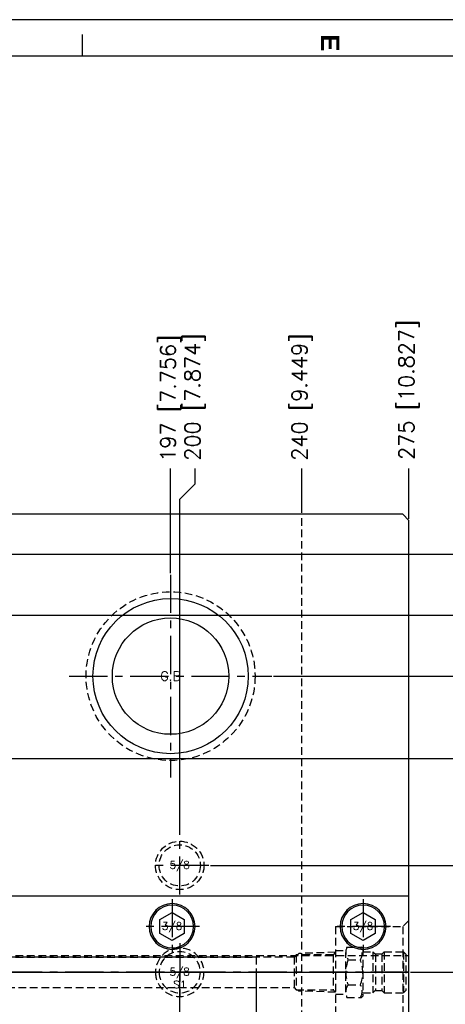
# Model space of a CAD drawing. Extents: x 2651 to 7771, y -1163 to 1075.
# Tile 289 of 490: x 4319 to 4459, y 752 to 1075. Entities that reach past the tile are written whole.
import ezdxf
from ezdxf.enums import TextEntityAlignment as Align

# ---------------------------------------------------------------- set-up
doc = ezdxf.new("R2010")
doc.units = 0
doc.header["$LTSCALE"] = 10
doc.linetypes.add('CENTER', pattern=[2, 1.25, -0.25, 0.25, -0.25])
doc.linetypes.add('HIDDEN', pattern=[0.375, 0.25, -0.125])
doc.layers.get('0').update_dxf_attribs({"linetype": 'CONTINUOUS'})
doc.layers.get('Defpoints').update_dxf_attribs({"linetype": 'CONTINUOUS'})
for name, color, linetype in [('BOX', 4, 'CONTINUOUS'), ('CEN', 1, 'CENTER'), ('COOL', 150, 'HIDDEN'), ('DIM', 3, 'CONTINUOUS'), ('HIDDEN', 6, 'HIDDEN'), ('PART', 7, 'CONTINUOUS'), ('TEXT', 4, 'CONTINUOUS')]:
    doc.layers.add(name, color=color, linetype=linetype)
doc.styles.get("Standard").update_dxf_attribs({"font": 'romans.shx'})
doc.dimstyles.new('MM& INCH5', dxfattribs={"dimtxt": 5, "dimasz": 2.5, "dimexe": 1, "dimexo": 0.5, "dimtad": 0, "dimrnd": 1.38778e-17, "dimzin": 9, "dimdsep": 46, "dimtxsty": 'Standard', "dimblk": 'CLOSED', "dimcen": 0, "dimclrd": 3, "dimclre": 3, "dimclrt": 3, "dimazin": 2, "dimtfac": 0.75, "dimtofl": 0, "dimtmove": 0, "dimatfit": 3, "dimfxl": 0, "dimtolj": 1, "dimarcsym": 0})

# ---------------------------------------------------------------- blocks, each defined once
blk = doc.blocks.new('*U1', base_point=(705.47, 989.04))
for p, q in [((705.47, 993.66), (701.47, 991.35)), ((709.47, 991.35), (705.47, 993.66)), ((701.47, 991.35), (701.47, 986.73)), ((709.47, 986.73), (709.47, 991.35)), ((701.47, 986.73), (705.47, 984.42)), ((705.47, 984.42), (709.47, 986.73))]:
    blk.add_line(p, q)
for radius in [7.5, 7]:
    blk.add_circle((705.47, 989.04), radius)
at = {"layer": 'CEN'}
for p, q in [((705.47, 998.04), (705.47, 980.04)), ((696.47, 989.04), (714.47, 989.04))]:
    blk.add_line(p, q, dxfattribs=at)
blk = doc.blocks.new('fghdddd')
at = {"layer": 'COOL'}
for p, q in [((-3460.77, 1229.38), (-3460.77, 1199.38)), ((-3460.77, 1229.38), (-3438.77, 1229.38)), ((-3436.77, 1231.38), (-3438.77, 1229.38)), ((-3438.77, 1229.38), (-3438.77, 1199.38)), ((-3457.04, 1222.63), (-3452.28, 1222.63)), ((-3451.88, 1222.23), (-3452.28, 1222.63)), ((-3451.88, 1222.23), (-3451.88, 1206.52)), ((-3460.77, 1221.54), (-3457.45, 1221.54)), ((-3457.45, 1207.87), (-3457.45, 1220.88)), ((-3451.88, 1221.11), (-3448.53, 1221.11)), ((-3448.53, 1221.11), (-3448.53, 1207.65)), ((-3448.53, 1221.11), (-3447.76, 1220.34)), ((-3447.76, 1220.37), (-3445.67, 1220.37)), ((-3447.76, 1220.34), (-3447.76, 1208.38)), ((-3444.91, 1221.11), (-3445.67, 1220.34)), ((-3445.67, 1220.34), (-3445.67, 1208.38)), ((-3444.91, 1221.11), (-3444.91, 1207.65)), ((-3444.91, 1221.11), (-3438.53, 1221.11)), ((-3438.53, 1221.11), (-3437.77, 1220.34)), ((-3438.53, 1221.11), (-3438.53, 1207.65)), ((-3437.77, 1220.34), (-3437.77, 1208.41)), ((-3456.64, 1218.5), (-3452.67, 1218.5)), ((-3456.64, 1210.25), (-3452.67, 1210.25)), ((-3460.77, 1207.21), (-3457.45, 1207.21)), ((-3457.04, 1206.13), (-3452.28, 1206.13)), ((-3452.28, 1206.13), (-3451.88, 1206.52)), ((-3451.88, 1207.65), (-3448.53, 1207.65)), ((-3448.53, 1207.65), (-3447.79, 1208.38)), ((-3447.79, 1208.38), (-3445.65, 1208.38)), ((-3444.91, 1207.65), (-3445.65, 1208.38)), ((-3444.91, 1207.65), (-3438.53, 1207.65)), ((-3438.53, 1207.65), (-3437.77, 1208.41)), ((-3460.77, 1199.38), (-3438.77, 1199.38)), ((-3436.77, 1197.38), (-3438.77, 1199.38))]:
    blk.add_line(p, q, dxfattribs=at)
at = {"layer": 'COOL', "color": 1, "linetype": 'CENTER'}
blk.add_line((-3436.77, 1214.38), (-3460.77, 1214.38), dxfattribs=at)
at = {"layer": 'COOL'}
for centre, radius, start, end in [((-3453.53, 1220.88), 3.92, 153.6082, 217.3856), ((-3455.97, 1220.56), 3.89, 327.972, 32.028), ((-3446.32, 1214.38), 11.11, 158.2132, 201.7867), ((-3462.99, 1214.38), 11.11, 338.2133, 21.7868), ((-3453.53, 1207.87), 3.92, 142.6141, 206.3915), ((-3455.97, 1208.19), 3.89, 327.972, 32.028)]:
    blk.add_arc(centre, radius, start, end, dxfattribs=at)
blk = doc.blocks.new('*U20', base_point=(1834.08, 749.82))
for radius in [7.94, 6.75]:
    blk.add_circle((1834.08, 749.82), radius)
at = {"layer": 'CEN'}
for p, q in [((1834.08, 759.35), (1834.08, 740.3)), ((1824.55, 749.82), (1843.61, 749.82))]:
    blk.add_line(p, q, dxfattribs=at)
blk = doc.blocks.new('FDSFG')
at = {"color": 4}
blk.add_line((2490.35, 1250.01), (2490.35, 1256.01), dxfattribs=at)
at = {"layer": 'BOX', "color": 3}
for points in [[(1944.35, 1260.01), (1944.35, 120.01), (2764.35, 120.01), (2764.35, 1260.01)], [(1954.35, 1250.01), (1954.35, 130.01), (2754.35, 130.01), (2754.35, 1250.01)]]:
    blk.add_lwpolyline(points, close=True, dxfattribs=at)
at = {"color": 4, "insert": (2560.35, 1256.01), "char_height": 5, "attachment_point": 1, "rotation": 270}
blk.add_mtext_dynamic_manual_height_columns('{\\fArial|b1|i0|c0|p34;\\C6;E}', width=6, gutter_width=12.5, heights=[0], dxfattribs=at)
blk = doc.blocks.new('*D118')
at = {"layer": 'Defpoints', "color": 0}
for p in [(4368.68, 927.64), (4368.68, 892.82), (4171.68, 387.64)]:
    blk.add_point(p, dxfattribs=at)
at = {"layer": 'DIM', "color": 3, "lineweight": -2}
blk.add_line((4368.68, 893.32), (4368.68, 927.64), dxfattribs=at)
at = {"layer": 'DIM', "color": 3, "insert": (4368.68, 950.65), "char_height": 5, "attachment_point": 5, "rotation": 90}
blk.add_mtext('\\A1;197 [7.756]', dxfattribs=at)
blk = doc.blocks.new('_Closed')
at = {"color": 0, "linetype": 'ByBlock', "lineweight": -2}
for p, q in [((-1, 0.17), (0, 0)), ((-1, 0.17), (-1, -0.17)), ((0, 0), (-1, -0.17)), ((0, 0), (-1, 0))]:
    blk.add_line(p, q, dxfattribs=at)
blk = doc.blocks.new('*D119')
at = {"layer": 'Defpoints', "color": 0}
for p in [(4376.68, 927.64), (4371.68, 807.17), (4171.68, 387.64)]:
    blk.add_point(p, dxfattribs=at)
at = {"layer": 'DIM', "color": 3, "lineweight": -2}
for p, q in [((4376.68, 922.64), (4376.68, 927.64)), ((4371.68, 917.64), (4376.68, 922.64)), ((4371.68, 807.67), (4371.68, 917.64))]:
    blk.add_line(p, q, dxfattribs=at)
at = {"layer": 'DIM', "color": 3, "insert": (4376.68, 951.01), "char_height": 5, "attachment_point": 5, "rotation": 90}
blk.add_mtext('\\A1;200 [7.874]', dxfattribs=at)
blk = doc.blocks.new('*D120')
at = {"layer": 'Defpoints', "color": 0}
for p in [(4411.68, 927.64), (4411.68, 912.64), (4171.68, 387.64)]:
    blk.add_point(p, dxfattribs=at)
at = {"layer": 'DIM', "color": 3, "lineweight": -2}
blk.add_line((4411.68, 913.14), (4411.68, 927.64), dxfattribs=at)
at = {"layer": 'DIM', "color": 3, "insert": (4411.68, 951.01), "char_height": 5, "attachment_point": 5, "rotation": 90}
blk.add_mtext('\\A1;240 [9.449]', dxfattribs=at)
blk = doc.blocks.new('*D121')
at = {"layer": 'Defpoints', "color": 0}
for p in [(4446.68, 927.64), (4446.68, 910.64), (4171.68, 387.64)]:
    blk.add_point(p, dxfattribs=at)
at = {"layer": 'DIM', "color": 3, "lineweight": -2}
blk.add_line((4446.68, 911.14), (4446.68, 927.64), dxfattribs=at)
at = {"layer": 'DIM', "color": 3, "insert": (4446.68, 953.39), "char_height": 5, "attachment_point": 5, "rotation": 90}
blk.add_mtext('\\A1;275 [10.827]', dxfattribs=at)
blk = doc.blocks.new('*D160')
at = {"layer": 'Defpoints', "color": 0}
for p in [(4381.21, 797.64), (4473.32, 797.64), (4171.68, 387.64)]:
    blk.add_point(p, dxfattribs=at)
at = {"layer": 'DIM', "color": 3, "lineweight": -2}
blk.add_line((4381.71, 797.64), (4473.32, 797.64), dxfattribs=at)
at = {"layer": 'DIM', "color": 3, "insert": (4499.07, 797.64), "char_height": 5, "attachment_point": 5}
blk.add_mtext('\\A1;410 [16.142]', dxfattribs=at)
blk = doc.blocks.new('*D161')
at = {"layer": 'Defpoints', "color": 0}
for p in [(4274.1, 832.64), (4473.32, 832.64), (4171.68, 387.64)]:
    blk.add_point(p, dxfattribs=at)
at = {"layer": 'DIM', "color": 3, "lineweight": -2}
blk.add_line((4274.6, 832.64), (4473.32, 832.64), dxfattribs=at)
at = {"layer": 'DIM', "color": 3, "insert": (4496.68, 832.64), "char_height": 5, "attachment_point": 5}
blk.add_mtext('\\A1;445 [17.52]', dxfattribs=at)
blk = doc.blocks.new('*D162')
at = {"layer": 'Defpoints', "color": 0}
for p in [(4271.92, 879.64), (4485.53, 879.64), (4171.68, 387.64)]:
    blk.add_point(p, dxfattribs=at)
at = {"layer": 'DIM', "color": 3, "lineweight": -2}
blk.add_line((4272.42, 879.64), (4485.53, 879.64), dxfattribs=at)
at = {"layer": 'DIM', "color": 3, "insert": (4508.89, 879.64), "char_height": 5, "attachment_point": 5}
blk.add_mtext('\\A1;492 [19.37]', dxfattribs=at)
blk = doc.blocks.new('*D163')
at = {"layer": 'Defpoints', "color": 0}
for p in [(4285.88, 899.64), (4485.53, 899.64), (4171.68, 387.64)]:
    blk.add_point(p, dxfattribs=at)
at = {"layer": 'DIM', "color": 3, "lineweight": -2}
blk.add_line((4286.38, 899.64), (4485.53, 899.64), dxfattribs=at)
at = {"layer": 'DIM', "color": 3, "insert": (4511.27, 899.64), "char_height": 5, "attachment_point": 5}
blk.add_mtext('\\A1;512 [20.157]', dxfattribs=at)
blk = doc.blocks.new('*D165')
at = {"layer": 'Defpoints', "color": 0}
for p in [(4446.68, 762.64), (4473.32, 762.64), (4171.68, 387.64)]:
    blk.add_point(p, dxfattribs=at)
at = {"layer": 'DIM', "color": 3, "lineweight": -2}
blk.add_line((4447.18, 762.64), (4473.32, 762.64), dxfattribs=at)
at = {"layer": 'DIM', "color": 3, "insert": (4499.07, 762.64), "char_height": 5, "attachment_point": 5}
blk.add_mtext('\\A1;375 [14.764]', dxfattribs=at)
blk = doc.blocks.new('*D190')
at = {"layer": 'Defpoints', "color": 0}
for p in [(4401.86, 859.64), (4485.53, 859.64), (4171.68, 387.64)]:
    blk.add_point(p, dxfattribs=at)
at = {"layer": 'DIM', "color": 3, "lineweight": -2}
blk.add_line((4402.36, 859.64), (4485.53, 859.64), dxfattribs=at)
at = {"layer": 'DIM', "color": 3, "insert": (4511.27, 859.64), "char_height": 5, "attachment_point": 5}
blk.add_mtext('\\A1;472 [18.583]', dxfattribs=at)
blk = doc.blocks.new('*U242', base_point=(1054.35, 2903.29))
for radius in [25.4, 19.05]:
    blk.add_circle((1054.35, 2903.29), radius)
at = {"layer": 'CEN'}
for p, q in [((1054.35, 2936.47), (1054.35, 2870.11)), ((1021.17, 2903.29), (1087.53, 2903.29))]:
    blk.add_line(p, q, dxfattribs=at)
at = {"layer": 'HIDDEN'}
blk.add_circle((1054.35, 2903.29), 27.65, dxfattribs=at)

msp = doc.modelspace()

# ---------------------------------------------------------------- linework, layer by layer
for p, q in [((4444.684, 912.642), (3898.684, 912.642)), ((4446.684, 910.642), (4444.684, 912.642)), ((4446.684, -135.358), (4446.684, 910.642)), ((4291.684, 787.642), (4446.684, 787.642)), ((4291.684, 762.642), (4446.684, 762.642)), ((4371.684, 612.642), (4371.684, 762.642)), ((4396.684, 762.642), (4396.684, 612.642))]:
    msp.add_line(p, q)
at = {"layer": 'COOL', "color": 1, "linetype": 'CENTER'}
msp.add_line((4446.684, 762.642), (4263.532, 762.642), dxfattribs=at)
at = {"layer": 'COOL'}
for points in [[(4409.09, 767.642), (4266.419, 767.642), (4263.532, 762.642), (4266.419, 757.642), (4409.09, 757.642)], [(4409.79, 768.342), (4409.09, 767.642), (4409.09, 757.642), (4409.79, 756.942)], [(4421.834, 768.342), (4409.79, 768.342), (4409.79, 756.942), (4421.834, 756.942)], [(4422.684, 769.192), (4410.684, 768.789), (4410.237, 768.342)], [(4422.684, 769.192), (4421.834, 768.342), (4421.834, 756.942), (4422.684, 756.092)], [(4422.684, 756.092), (4410.684, 756.495), (4410.237, 756.942)]]:
    msp.add_lwpolyline(points, dxfattribs=at)
at = {"layer": 'HIDDEN'}
for p, q in [((4411.684, -137.358), (4411.684, 912.642)), ((4291.684, 768.142), (4446.684, 768.142)), ((4291.684, 767.642), (4396.684, 767.642)), ((4396.684, 767.642), (4396.684, 762.642))]:
    msp.add_line(p, q, dxfattribs=at)

# ---------------------------------------------------------------- block references
at = {"layer": 'COOL'}
msp.add_blockref('fghdddd', (7883.453, -451.734), dxfattribs=at)
at = {"layer": 'HIDDEN', "rotation": 180}
msp.add_blockref('*U20', (4371.684, 797.642), dxfattribs=at)
at = {"layer": 'HIDDEN', "xscale": -1}
msp.add_blockref('*U20', (4371.684, 762.642), dxfattribs=at)
at = {"layer": 'PART', "xscale": 1.2, "yscale": 1.2, "zscale": 1.2}
msp.add_blockref('FDSFG', (1351.462, -437.37), dxfattribs=at)
at = {"layer": 'PART'}
msp.add_blockref('*U242', (4368.684, 859.642), dxfattribs=at)
at = {"layer": 'PART', "xscale": -1}
for p in [(4369.184, 777.642), (4431.684, 777.642)]:
    msp.add_blockref('*U1', p, dxfattribs=at)

# ---------------------------------------------------------------- texts
at = {"layer": 'TEXT'}
for s, height, p in [('G.B', 3, (4368.684, 859.642)), ('5/8', 2.5, (4371.684, 797.642)), ('3/8', 2.5, (4369.184, 777.642)), ('3/8', 2.5, (4431.684, 777.642)), ('5/8', 2.5, (4371.684, 762.642)), ('S1', 2.5, (4371.684, 758.642))]:
    msp.add_text(s, height=height, dxfattribs=at).set_placement(p, align=Align.MIDDLE)

# ---------------------------------------------------------------- dimensions: what is measured, and where the dimension line sits
at = {"layer": 'DIM'}
for feature_location, offset, dtype, picture, middle in [((4446.684, 910.642), (0, 17), 1, '*D121', (4446.684, 953.386)), ((4371.684, 807.17), (5, 120.472), 1, '*D119', (4376.684, 951.005)), ((4411.684, 912.642), (0, 15), 1, '*D120', (4411.684, 951.005)), ((4368.684, 892.822), (0, 34.82), 1, '*D118', (4368.684, 950.648)), ((4285.884, 899.642), (199.642, 0), 0, '*D163', (4511.27, 899.642)), ((4271.924, 879.642), (213.602, 0), 0, '*D162', (4508.889, 879.642)), ((4401.864, 859.642), (83.662, 0), 0, '*D190', (4511.27, 859.642)), ((4274.104, 832.642), (199.217, 0), 0, '*D161', (4496.684, 832.642)), ((4381.212, 797.642), (92.109, 0), 0, '*D160', (4499.065, 797.642)), ((4446.684, 762.642), (26.637, 0), 0, '*D165', (4499.065, 762.642))]:
    dim = msp.add_ordinate_dim(feature_location=feature_location, offset=offset, dtype=dtype, origin=(4171.684, 387.642), dimstyle='MM& INCH5', dxfattribs=at)
    dim.commit()
    dim.dimension.update_dxf_attribs({"geometry": picture, "text_midpoint": middle})

doc.saveas('drawing.dxf')
